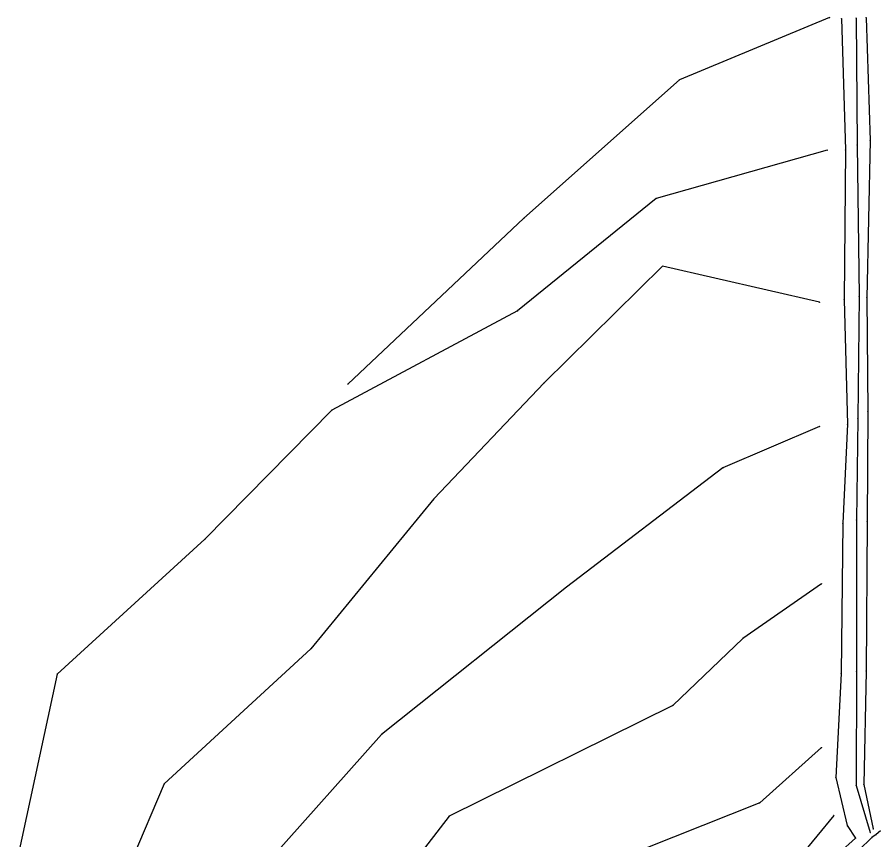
# Model space of a CAD drawing. Extents: x 1419505 to 1434054, y 1956910 to 1968644.
# Drawn here: x 1432687 to 1432953, y 1967546.6 to 1967801 of the extents above; entities that cross this region are included whole.
import ezdxf

# ---------------------------------------------------------------- set-up
doc = ezdxf.new("R2010")
doc.units = 0
for name, color, linetype in [('S_BREAKLINE', 7, 'Continuous'), ('S_DITCHLINE', 7, 'Continuous'), ('S_GRD_PT_SYM', 7, 'Continuous')]:
    doc.layers.add(name, color=color, linetype=linetype)

msp = doc.modelspace()

# ---------------------------------------------------------------- linework, layer by layer
at = {"layer": 'S_BREAKLINE'}
for p, q in [((1432938.3587, 1967800.9866), (1432891.9347, 1967781.6854)), ((1432942.122, 1967800.6286), (1432943.296, 1967759.979)), ((1432891.9347, 1967781.6854), (1432843.8046, 1967738.8286)), ((1432937.6557, 1967759.915), (1432884.6953, 1967744.925)), ((1432943.296, 1967759.979), (1432942.942, 1967713.644)), ((1432884.6953, 1967744.925), (1432841.8255, 1967710.1968)), ((1432843.8046, 1967738.8286), (1432789.3071, 1967687.5593)), ((1432886.6744, 1967724.0246), (1432850.003, 1967687.8923)), ((1432935.3075, 1967712.8869), (1432886.6744, 1967724.0246)), ((1432942.942, 1967713.644), (1432943.8801, 1967675.1465)), ((1432841.8255, 1967710.1968), (1432784.3208, 1967679.4728)), ((1432850.003, 1967687.8923), (1432815.9248, 1967652.039)), ((1432784.3208, 1967679.4728), (1432745.0462, 1967639.5752)), ((1432943.8801, 1967675.1465), (1432942.527, 1967644.5075)), ((1432935.2595, 1967674.4644), (1432905.3496, 1967661.6366)), ((1432905.3496, 1967661.6366), (1432856.9575, 1967624.7782)), ((1432815.9248, 1967652.039), (1432777.8204, 1967605.632)), ((1432942.527, 1967644.5075), (1432942.013, 1967598.0225)), ((1432745.0462, 1967639.5752), (1432699.3473, 1967597.8745)), ((1432856.9575, 1967624.7782), (1432799.6588, 1967579.1213)), ((1432935.9176, 1967625.7943), (1432911.522, 1967608.8372)), ((1432911.522, 1967608.8372), (1432889.8306, 1967588.0979)), ((1432777.8204, 1967605.632), (1432732.4734, 1967563.9013)), ((1432699.3473, 1967597.8745), (1432686.9605, 1967540.3228)), ((1432942.013, 1967598.0225), (1432940.3569, 1967565.9094)), ((1432889.8306, 1967588.0979), (1432820.7011, 1967553.9467)), ((1432799.6588, 1967579.1213), (1432763.0034, 1967538.0426)), ((1432935.9296, 1967575.16), (1432916.7763, 1967558.0709)), ((1432940.3569, 1967565.9094), (1432943.7751, 1967551.0145)), ((1432732.4734, 1967563.9013), (1432712.5841, 1967517.2863)), ((1432916.7763, 1967558.0709), (1432843.5936, 1967528.9801)), ((1432820.7011, 1967553.9467), (1432788.5481, 1967512.326)), ((1432939.6628, 1967554.0607), (1432929.1311, 1967541.3419)), ((1432943.7751, 1967551.0145), (1432946.3792, 1967547.0762)), ((1432946.3792, 1967547.0762), (1432941.3049, 1967542.5869))]:
    msp.add_line(p, q, dxfattribs=at)
at = {"layer": 'S_DITCHLINE'}
for p, q in [((1432946.6293, 1967800.7796), (1432946.8903, 1967761.4741)), ((1432949.6785, 1967800.8776), (1432950.9635, 1967762.9142)), ((1432950.9635, 1967762.9142), (1432949.9165, 1967714.281)), ((1432946.8903, 1967761.4741), (1432947.5243, 1967714.7441)), ((1432947.5243, 1967714.7441), (1432947.0753, 1967676.8386)), ((1432949.9165, 1967714.281), (1432950.1955, 1967679.0917)), ((1432950.1955, 1967679.0917), (1432949.9745, 1967644.9715)), ((1432947.0753, 1967676.8386), (1432946.7053, 1967645.4766)), ((1432946.7053, 1967645.4766), (1432946.7213, 1967598.6686)), ((1432949.9745, 1967644.9715), (1432949.6985, 1967598.7876)), ((1432946.7213, 1967598.6686), (1432946.5803, 1967563.3513)), ((1432949.6985, 1967598.7876), (1432949.0074, 1967563.7083)), ((1432946.5803, 1967563.3513), (1432950.9655, 1967548.8503)), ((1432949.0074, 1967563.7083), (1432951.8876, 1967549.9324)), ((1432952.8177, 1967548.2483), (1432951.4636, 1967547.2822)), ((1432954.1507, 1967549.3634), (1432952.8177, 1967548.2483)), ((1432951.4636, 1967547.2822), (1432947.3853, 1967543.423))]:
    msp.add_line(p, q, dxfattribs=at)
at = {"layer": 'S_GRD_PT_SYM'}
for points in [[(1432938.3587, 1967800.9866), (1432938.3587, 1967801.0366), (1432938.3587, 1967800.9866), (1432938.3087, 1967800.9866), (1432938.3587, 1967800.9866), (1432938.3587, 1967800.9366), (1432938.3587, 1967800.9866), (1432938.4087, 1967800.9866)], [(1432942.122, 1967800.6286), (1432942.122, 1967800.6786), (1432942.122, 1967800.6286), (1432942.072, 1967800.6286), (1432942.122, 1967800.6286), (1432942.122, 1967800.5786), (1432942.122, 1967800.6286), (1432942.172, 1967800.6286)], [(1432946.6293, 1967800.7796), (1432946.6293, 1967800.8296), (1432946.6293, 1967800.7796), (1432946.5793, 1967800.7796), (1432946.6293, 1967800.7796), (1432946.6293, 1967800.7296), (1432946.6293, 1967800.7796), (1432946.6793, 1967800.7796)], [(1432949.6785, 1967800.8776), (1432949.6785, 1967800.9276), (1432949.6785, 1967800.8776), (1432949.6285, 1967800.8776), (1432949.6785, 1967800.8776), (1432949.6785, 1967800.8276), (1432949.6785, 1967800.8776), (1432949.7285, 1967800.8776)], [(1432891.9347, 1967781.6854), (1432891.9347, 1967781.7354), (1432891.9347, 1967781.6854), (1432891.8847, 1967781.6854), (1432891.9347, 1967781.6854), (1432891.9347, 1967781.6354), (1432891.9347, 1967781.6854), (1432891.9847, 1967781.6854)], [(1432950.9635, 1967762.9142), (1432950.9635, 1967762.9642), (1432950.9635, 1967762.9142), (1432950.9135, 1967762.9142), (1432950.9635, 1967762.9142), (1432950.9635, 1967762.8642), (1432950.9635, 1967762.9142), (1432951.0135, 1967762.9142)], [(1432946.8903, 1967761.4741), (1432946.8903, 1967761.5241), (1432946.8903, 1967761.4741), (1432946.8403, 1967761.4741), (1432946.8903, 1967761.4741), (1432946.8903, 1967761.4241), (1432946.8903, 1967761.4741), (1432946.9403, 1967761.4741)], [(1432937.6557, 1967759.915), (1432937.6557, 1967759.965), (1432937.6557, 1967759.915), (1432937.6057, 1967759.915), (1432937.6557, 1967759.915), (1432937.6557, 1967759.865), (1432937.6557, 1967759.915), (1432937.7057, 1967759.915)], [(1432943.296, 1967759.979), (1432943.296, 1967760.029), (1432943.296, 1967759.979), (1432943.246, 1967759.979), (1432943.296, 1967759.979), (1432943.296, 1967759.929), (1432943.296, 1967759.979), (1432943.346, 1967759.979)], [(1432884.6953, 1967744.925), (1432884.6953, 1967744.975), (1432884.6953, 1967744.925), (1432884.6453, 1967744.925), (1432884.6953, 1967744.925), (1432884.6953, 1967744.875), (1432884.6953, 1967744.925), (1432884.7453, 1967744.925)], [(1432843.8046, 1967738.8286), (1432843.8046, 1967738.8786), (1432843.8046, 1967738.8286), (1432843.7546, 1967738.8286), (1432843.8046, 1967738.8286), (1432843.8046, 1967738.7786), (1432843.8046, 1967738.8286), (1432843.8546, 1967738.8286)], [(1432886.6744, 1967724.0246), (1432886.6744, 1967724.0746), (1432886.6744, 1967724.0246), (1432886.6244, 1967724.0246), (1432886.6744, 1967724.0246), (1432886.6744, 1967723.9746), (1432886.6744, 1967724.0246), (1432886.7244, 1967724.0246)], [(1432935.3075, 1967712.8869), (1432935.3075, 1967712.9369), (1432935.3075, 1967712.8869), (1432935.2575, 1967712.8869), (1432935.3075, 1967712.8869), (1432935.3075, 1967712.8369), (1432935.3075, 1967712.8869), (1432935.3575, 1967712.8869)], [(1432942.942, 1967713.644), (1432942.942, 1967713.694), (1432942.942, 1967713.644), (1432942.892, 1967713.644), (1432942.942, 1967713.644), (1432942.942, 1967713.594), (1432942.942, 1967713.644), (1432942.992, 1967713.644)], [(1432947.5243, 1967714.7441), (1432947.5243, 1967714.7941), (1432947.5243, 1967714.7441), (1432947.4743, 1967714.7441), (1432947.5243, 1967714.7441), (1432947.5243, 1967714.6941), (1432947.5243, 1967714.7441), (1432947.5743, 1967714.7441)], [(1432949.9165, 1967714.281), (1432949.9165, 1967714.331), (1432949.9165, 1967714.281), (1432949.8665, 1967714.281), (1432949.9165, 1967714.281), (1432949.9165, 1967714.231), (1432949.9165, 1967714.281), (1432949.9665, 1967714.281)], [(1432841.8255, 1967710.1968), (1432841.8255, 1967710.2468), (1432841.8255, 1967710.1968), (1432841.7755, 1967710.1968), (1432841.8255, 1967710.1968), (1432841.8255, 1967710.1468), (1432841.8255, 1967710.1968), (1432841.8755, 1967710.1968)], [(1432789.3071, 1967687.5593), (1432789.3071, 1967687.6093), (1432789.3071, 1967687.5593), (1432789.2571, 1967687.5593), (1432789.3071, 1967687.5593), (1432789.3071, 1967687.5093), (1432789.3071, 1967687.5593), (1432789.3571, 1967687.5593)], [(1432850.003, 1967687.8923), (1432850.003, 1967687.9423), (1432850.003, 1967687.8923), (1432849.953, 1967687.8923), (1432850.003, 1967687.8923), (1432850.003, 1967687.8423), (1432850.003, 1967687.8923), (1432850.053, 1967687.8923)], [(1432784.3208, 1967679.4728), (1432784.3208, 1967679.5228), (1432784.3208, 1967679.4728), (1432784.2708, 1967679.4728), (1432784.3208, 1967679.4728), (1432784.3208, 1967679.4228), (1432784.3208, 1967679.4728), (1432784.3708, 1967679.4728)], [(1432950.1955, 1967679.0917), (1432950.1955, 1967679.1417), (1432950.1955, 1967679.0917), (1432950.1455, 1967679.0917), (1432950.1955, 1967679.0917), (1432950.1955, 1967679.0417), (1432950.1955, 1967679.0917), (1432950.2455, 1967679.0917)], [(1432943.8801, 1967675.1465), (1432943.8801, 1967675.1965), (1432943.8801, 1967675.1465), (1432943.8301, 1967675.1465), (1432943.8801, 1967675.1465), (1432943.8801, 1967675.0965), (1432943.8801, 1967675.1465), (1432943.9301, 1967675.1465)], [(1432947.0753, 1967676.8386), (1432947.0753, 1967676.8886), (1432947.0753, 1967676.8386), (1432947.0253, 1967676.8386), (1432947.0753, 1967676.8386), (1432947.0753, 1967676.7886), (1432947.0753, 1967676.8386), (1432947.1253, 1967676.8386)], [(1432935.2595, 1967674.4644), (1432935.2595, 1967674.5144), (1432935.2595, 1967674.4644), (1432935.2095, 1967674.4644), (1432935.2595, 1967674.4644), (1432935.2595, 1967674.4144), (1432935.2595, 1967674.4644), (1432935.3095, 1967674.4644)], [(1432905.3496, 1967661.6366), (1432905.3496, 1967661.6866), (1432905.3496, 1967661.6366), (1432905.2996, 1967661.6366), (1432905.3496, 1967661.6366), (1432905.3496, 1967661.5866), (1432905.3496, 1967661.6366), (1432905.3996, 1967661.6366)], [(1432815.9248, 1967652.039), (1432815.9248, 1967652.089), (1432815.9248, 1967652.039), (1432815.8748, 1967652.039), (1432815.9248, 1967652.039), (1432815.9248, 1967651.989), (1432815.9248, 1967652.039), (1432815.9748, 1967652.039)], [(1432942.527, 1967644.5075), (1432942.527, 1967644.5575), (1432942.527, 1967644.5075), (1432942.477, 1967644.5075), (1432942.527, 1967644.5075), (1432942.527, 1967644.4575), (1432942.527, 1967644.5075), (1432942.577, 1967644.5075)], [(1432946.7053, 1967645.4766), (1432946.7053, 1967645.5266), (1432946.7053, 1967645.4766), (1432946.6553, 1967645.4766), (1432946.7053, 1967645.4766), (1432946.7053, 1967645.4266), (1432946.7053, 1967645.4766), (1432946.7553, 1967645.4766)], [(1432949.9745, 1967644.9715), (1432949.9745, 1967645.0215), (1432949.9745, 1967644.9715), (1432949.9245, 1967644.9715), (1432949.9745, 1967644.9715), (1432949.9745, 1967644.9215), (1432949.9745, 1967644.9715), (1432950.0245, 1967644.9715)], [(1432745.0462, 1967639.5752), (1432745.0462, 1967639.6252), (1432745.0462, 1967639.5752), (1432744.9962, 1967639.5752), (1432745.0462, 1967639.5752), (1432745.0462, 1967639.5252), (1432745.0462, 1967639.5752), (1432745.0962, 1967639.5752)], [(1432856.9575, 1967624.7782), (1432856.9575, 1967624.8282), (1432856.9575, 1967624.7782), (1432856.9075, 1967624.7782), (1432856.9575, 1967624.7782), (1432856.9575, 1967624.7282), (1432856.9575, 1967624.7782), (1432857.0075, 1967624.7782)], [(1432935.9176, 1967625.7943), (1432935.9176, 1967625.8443), (1432935.9176, 1967625.7943), (1432935.8676, 1967625.7943), (1432935.9176, 1967625.7943), (1432935.9176, 1967625.7443), (1432935.9176, 1967625.7943), (1432935.9676, 1967625.7943)], [(1432911.522, 1967608.8372), (1432911.522, 1967608.8872), (1432911.522, 1967608.8372), (1432911.472, 1967608.8372), (1432911.522, 1967608.8372), (1432911.522, 1967608.7872), (1432911.522, 1967608.8372), (1432911.572, 1967608.8372)], [(1432777.8204, 1967605.632), (1432777.8204, 1967605.682), (1432777.8204, 1967605.632), (1432777.7704, 1967605.632), (1432777.8204, 1967605.632), (1432777.8204, 1967605.582), (1432777.8204, 1967605.632), (1432777.8704, 1967605.632)], [(1432699.3473, 1967597.8745), (1432699.3473, 1967597.9245), (1432699.3473, 1967597.8745), (1432699.2973, 1967597.8745), (1432699.3473, 1967597.8745), (1432699.3473, 1967597.8245), (1432699.3473, 1967597.8745), (1432699.3973, 1967597.8745)], [(1432942.013, 1967598.0225), (1432942.013, 1967598.0725), (1432942.013, 1967598.0225), (1432941.963, 1967598.0225), (1432942.013, 1967598.0225), (1432942.013, 1967597.9725), (1432942.013, 1967598.0225), (1432942.063, 1967598.0225)], [(1432946.7213, 1967598.6686), (1432946.7213, 1967598.7186), (1432946.7213, 1967598.6686), (1432946.6713, 1967598.6686), (1432946.7213, 1967598.6686), (1432946.7213, 1967598.6186), (1432946.7213, 1967598.6686), (1432946.7713, 1967598.6686)], [(1432949.6985, 1967598.7876), (1432949.6985, 1967598.8376), (1432949.6985, 1967598.7876), (1432949.6485, 1967598.7876), (1432949.6985, 1967598.7876), (1432949.6985, 1967598.7376), (1432949.6985, 1967598.7876), (1432949.7485, 1967598.7876)], [(1432889.8306, 1967588.0979), (1432889.8306, 1967588.1479), (1432889.8306, 1967588.0979), (1432889.7806, 1967588.0979), (1432889.8306, 1967588.0979), (1432889.8306, 1967588.0479), (1432889.8306, 1967588.0979), (1432889.8806, 1967588.0979)], [(1432799.6588, 1967579.1213), (1432799.6588, 1967579.1713), (1432799.6588, 1967579.1213), (1432799.6088, 1967579.1213), (1432799.6588, 1967579.1213), (1432799.6588, 1967579.0713), (1432799.6588, 1967579.1213), (1432799.7088, 1967579.1213)], [(1432935.9296, 1967575.16), (1432935.9296, 1967575.21), (1432935.9296, 1967575.16), (1432935.8796, 1967575.16), (1432935.9296, 1967575.16), (1432935.9296, 1967575.11), (1432935.9296, 1967575.16), (1432935.9796, 1967575.16)], [(1432940.3569, 1967565.9094), (1432940.3569, 1967565.9594), (1432940.3569, 1967565.9094), (1432940.3069, 1967565.9094), (1432940.3569, 1967565.9094), (1432940.3569, 1967565.8594), (1432940.3569, 1967565.9094), (1432940.4069, 1967565.9094)], [(1432732.4734, 1967563.9013), (1432732.4734, 1967563.9513), (1432732.4734, 1967563.9013), (1432732.4234, 1967563.9013), (1432732.4734, 1967563.9013), (1432732.4734, 1967563.8513), (1432732.4734, 1967563.9013), (1432732.5234, 1967563.9013)], [(1432946.5803, 1967563.3513), (1432946.5803, 1967563.4013), (1432946.5803, 1967563.3513), (1432946.5303, 1967563.3513), (1432946.5803, 1967563.3513), (1432946.5803, 1967563.3013), (1432946.5803, 1967563.3513), (1432946.6303, 1967563.3513)], [(1432949.0074, 1967563.7083), (1432949.0074, 1967563.7583), (1432949.0074, 1967563.7083), (1432948.9574, 1967563.7083), (1432949.0074, 1967563.7083), (1432949.0074, 1967563.6583), (1432949.0074, 1967563.7083), (1432949.0574, 1967563.7083)], [(1432916.7763, 1967558.0709), (1432916.7763, 1967558.1209), (1432916.7763, 1967558.0709), (1432916.7263, 1967558.0709), (1432916.7763, 1967558.0709), (1432916.7763, 1967558.0209), (1432916.7763, 1967558.0709), (1432916.8263, 1967558.0709)], [(1432820.7011, 1967553.9467), (1432820.7011, 1967553.9967), (1432820.7011, 1967553.9467), (1432820.6511, 1967553.9467), (1432820.7011, 1967553.9467), (1432820.7011, 1967553.8967), (1432820.7011, 1967553.9467), (1432820.7511, 1967553.9467)], [(1432939.6628, 1967554.0607), (1432939.6628, 1967554.1107), (1432939.6628, 1967554.0607), (1432939.6128, 1967554.0607), (1432939.6628, 1967554.0607), (1432939.6628, 1967554.0107), (1432939.6628, 1967554.0607), (1432939.7128, 1967554.0607)], [(1432943.7751, 1967551.0145), (1432943.7751, 1967551.0645), (1432943.7751, 1967551.0145), (1432943.7251, 1967551.0145), (1432943.7751, 1967551.0145), (1432943.7751, 1967550.9645), (1432943.7751, 1967551.0145), (1432943.8251, 1967551.0145)], [(1432951.8876, 1967549.9324), (1432951.8876, 1967549.9824), (1432951.8876, 1967549.9324), (1432951.8376, 1967549.9324), (1432951.8876, 1967549.9324), (1432951.8876, 1967549.8824), (1432951.8876, 1967549.9324), (1432951.9376, 1967549.9324)], [(1432950.9655, 1967548.8503), (1432950.9655, 1967548.9003), (1432950.9655, 1967548.8503), (1432950.9155, 1967548.8503), (1432950.9655, 1967548.8503), (1432950.9655, 1967548.8003), (1432950.9655, 1967548.8503), (1432951.0155, 1967548.8503)], [(1432951.4636, 1967547.2822), (1432951.4636, 1967547.3322), (1432951.4636, 1967547.2822), (1432951.4136, 1967547.2822), (1432951.4636, 1967547.2822), (1432951.4636, 1967547.2322), (1432951.4636, 1967547.2822), (1432951.5136, 1967547.2822)], [(1432952.8177, 1967548.2483), (1432952.8177, 1967548.2983), (1432952.8177, 1967548.2483), (1432952.7677, 1967548.2483), (1432952.8177, 1967548.2483), (1432952.8177, 1967548.1983), (1432952.8177, 1967548.2483), (1432952.8677, 1967548.2483)], [(1432946.3792, 1967547.0762), (1432946.3792, 1967547.1262), (1432946.3792, 1967547.0762), (1432946.3292, 1967547.0762), (1432946.3792, 1967547.0762), (1432946.3792, 1967547.0262), (1432946.3792, 1967547.0762), (1432946.4292, 1967547.0762)]]:
    msp.add_lwpolyline(points, dxfattribs=at)

doc.saveas('drawing.dxf')
